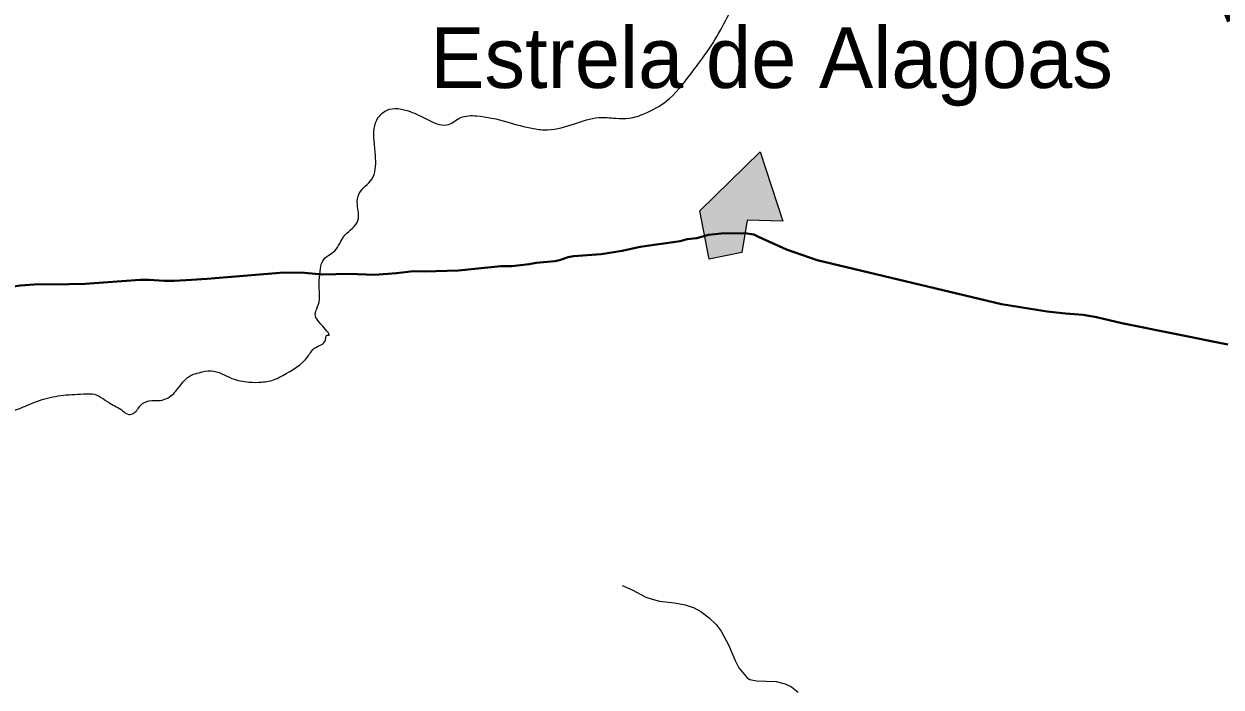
# Model space of a CAD drawing. Extents: x -1643653 to 4543381, y 1624270 to 13878484.
# Drawn here: x 738800 to 748641, y 8957956 to 8963412 of the extents above; entities that cross this region are included whole.
import ezdxf
from ezdxf.enums import TextEntityAlignment as Align

# ---------------------------------------------------------------- set-up
doc = ezdxf.new("R2010")
doc.units = 0
doc.header["$LTSCALE"] = 200
for name, color, linetype, lineweight in [('12', 7, 'Continuous', 25), ('21', 7, 'Continuous', 25), ('24', 7, 'Continuous', 25), ('26', 7, 'Continuous', 106), ('60', 7, 'Continuous', 13)]:
    doc.layers.add(name, color=color, linetype=linetype, lineweight=lineweight)
doc.layers.add('41', color=7, linetype='Continuous')
doc.layers.add('42', color=7, linetype='Continuous')

msp = doc.modelspace()

# ---------------------------------------------------------------- hatches: boundary and pattern name
at = {"layer": '21'}
msp.add_hatch(color=256, dxfattribs=at).paths.add_polyline_path([(744356.4, 8961874.7), (744853, 8962358.3), (745037.2, 8961789.1), (744746.3, 8961798.3), (744699.8, 8961530.9), (744432.2, 8961475.3)])

# ---------------------------------------------------------------- linework, layer by layer
at = {"layer": '12', "lineweight": 40}
for points in [[(740936, 8961365.4), (741106, 8961363.1), (741255.2, 8961350.5), (741473.6, 8961354.7), (741680.7, 8961348.7), (741862.6, 8961361.5), (742000.8, 8961377.5), (742091.8, 8961374.1), (742371.4, 8961382.9), (742720, 8961418.4), (742810.6, 8961420), (742952.1, 8961435.7), (743009.9, 8961446.4), (743164.6, 8961460), (743203.2, 8961467.8), (743274.7, 8961491.9), (743316.6, 8961501.9), (743544.7, 8961517.5), (743717.5, 8961546.2), (743866.4, 8961577.5), (744193.8, 8961624.7), (744252.3, 8961640.7), (744332.2, 8961650.4), (744428, 8961675.8), (744532, 8961687.5), (744726.7, 8961691.6), (744800.4, 8961679.5), (744837.6, 8961659.2), (745069.5, 8961555.1), (745320.6, 8961468.1), (746835.1, 8961107.2)], [(739168.8, 8961271.6), (739303.4, 8961273.3), (739754.5, 8961306.8), (739829, 8961307.2), (739953.4, 8961299), (740034.8, 8961298.8), (740177.7, 8961306.9), (740305.3, 8961315.9), (740936, 8961365.4)], [(738285.5, 8961221), (738379.3, 8961223.8), (738652.4, 8961242.4), (738771.9, 8961259.9), (738884.5, 8961268.1), (739168.8, 8961271.6)], [(746835.1, 8961107.2), (747212.1, 8961045.9), (747363, 8961029.3), (747506.6, 8961018.9), (747617.2, 8960998.5), (747824.8, 8960950.1)], [(747824.8, 8960950.1), (748696.8, 8960775.7)]]:
    msp.add_lwpolyline(points, dxfattribs=at)
at = {"layer": '21'}
msp.add_lwpolyline([(744356.4, 8961874.7), (744853, 8962358.3), (745037.2, 8961789.1), (744746.3, 8961798.3), (744699.8, 8961530.9), (744432.2, 8961475.3)], close=True, dxfattribs=at)
at = {"layer": '24'}
msp.add_lwpolyline([(743717.7, 8958792.3), (743800.2, 8958756.1), (743911.5, 8958697.1), (743955.3, 8958681.4), (744025.6, 8958664.2), (744147.5, 8958649.6), (744235.2, 8958632.4), (744310.4, 8958606.9), (744365.4, 8958577), (744433.8, 8958526.9), (744488.9, 8958471.2), (744531.2, 8958417.1), (744593.7, 8958298.5), (744645, 8958175.7), (744676.8, 8958113.6), (744744.7, 8958031.2), (744766.2, 8958019.9), (744821.5, 8958007), (744983.3, 8958002), (745058, 8957983.2), (745110.2, 8957958), (745164.6, 8957914.2)], dxfattribs=at)
msp.add_spline([(738367.7, 8959924.4), (738437.2, 8960071.1), (738471.9, 8960121.3), (738537.5, 8960171.6), (738630.2, 8960202.5), (738765.3, 8960248.8), (738950.5, 8960322.2), (739124.2, 8960357), (739313.4, 8960368.5), (739359.7, 8960368.5), (739506.3, 8960291.3), (739610.6, 8960229.5), (739660.8, 8960198.6), (739703.2, 8960210.2), (739761.1, 8960275.8), (739826.7, 8960310.6), (739919.4, 8960314.5), (740031.3, 8960372.4), (740096.9, 8960453.5), (740178, 8960523), (740239.7, 8960542.3), (740340.1, 8960557.8), (740509.9, 8960496), (740648.9, 8960465.1), (740753.1, 8960465.1), (740865, 8960488.3), (740926.8, 8960519.2), (741135.2, 8960677.5), (741193.1, 8960747.1), (741278, 8960812.7), (741293.5, 8960851.3), (741300.5, 8960850.1), (741255.5, 8960925.1), (741195.5, 8961035.2), (741220.5, 8961105.2), (741225.5, 8961275.2), (741235.5, 8961375.3), (741255.5, 8961460.3), (741305.5, 8961510.3), (741355.4, 8961545.3), (741395.4, 8961605.3), (741440.4, 8961675.3), (741500.4, 8961730.4), (741545.4, 8961795.4), (741540.4, 8961925.4), (741555.4, 8962015.5), (741660.3, 8962135.5), (741690.3, 8962305.5), (741680.3, 8962425.6), (741700.3, 8962620.6), (741780.3, 8962700.7), (741975.2, 8962690.7), (742105.2, 8962630.6), (742195.2, 8962590.6), (742275.1, 8962580.6), (742390.1, 8962640.6), (742520.1, 8962655.6), (742770, 8962605.6), (742989.9, 8962550.6), (743104.8, 8962540.6), (743324.8, 8962590.6), (743524.7, 8962640.6), (743664.7, 8962635.6), (743774.6, 8962635.6), (743904.6, 8962675.7), (744079.5, 8962775.7), (744274.5, 8962990.7), (744539.4, 8963385.9), (744659.3, 8963580.9), (744879.3, 8963706), (745084.2, 8963786), (745299.1, 8963801), (745444.1, 8963831), (745664, 8963901), (745943.9, 8964026.1), (746173.8, 8964201.1), (746393.8, 8964276.1), (746543.7, 8964266.1), (746708.6, 8964376.2), (746898.6, 8964536.2), (747118.5, 8964656.2), (747248.5, 8964676.2), (747398.4, 8964766.3), (747428.4, 8964831.3), (747488.4, 8964891.3), (747623.3, 8964991.3), (747863.3, 8965106.4), (747993.2, 8965146.4), (748133.2, 8965221.4), (748228.1, 8965321.5), (748358.1, 8965451.5)], degree=3, dxfattribs=at)
at = {"layer": '26'}
msp.add_spline([(738865.3, 8967422.1), (739557.2, 8967298.3), (740701.8, 8967013.8), (741413.3, 8966731.2), (743000.3, 8965872.6), (743559.1, 8965590.5), (744439.9, 8965968.4), (745374, 8966727.6), (746233.2, 8967779.5), (746809, 8968247.7), (747844.5, 8968942.9), (749056.2, 8969268.5), (750229.7, 8969581.6), (752050.8, 8969574.1), (752518.4, 8968949.1), (753046.2, 8967700.6), (754351.7, 8964009.2), (754013.3, 8962799.9), (754158.3, 8961590.6), (754279.2, 8959994.3), (754448.4, 8958857.5), (755069.1, 8957779.3), (755600.9, 8957368.1), (756072.3, 8957077.8), (756075.9, 8956332), (756399.8, 8955071.7), (756665.8, 8954671.3), (757824.9, 8954152.2), (758684.7, 8953765.2), (759807.2, 8953486.2), (759964.3, 8952494.5), (759785.3, 8951475.9), (759658.7, 8951007.7), (759460.5, 8950660.7), (759411.1, 8950095.7), (759130.3, 8949726.7), (759168.8, 8949567), (759377.9, 8949449), (759532.1, 8949168), (759383.5, 8948839.9), (759243.4, 8946764.2), (759236.6, 8946560.6)], degree=3, dxfattribs=at)
at = {"layer": '60', "lineweight": 25}
msp.add_spline([(814781, 9009175.5), (814787.2, 9009173.4), (814796.9, 9009173.4), (814799.4, 9009172.4), (814805.1, 9009174.5), (814805.6, 9009176.5), (814811.7, 9009179.5), (814811.7, 9009179.5), (814801.5, 9009181), (814790.7, 9009181.5), (814784.1, 9009183.1), (814777.4, 9009185.1), (814778.4, 9009175.5)], degree=3, dxfattribs=at)

# ---------------------------------------------------------------- texts
at = {"layer": '41'}
msp.add_text('Estrela de Alagoas', height=500, dxfattribs=at).set_placement((742139.2, 8962884.6))
at = {"layer": '42'}
msp.add_text('FRUTICULTURA E FORRAGEIRA (BOVINOS) IRRIGADA', height=750, rotation=292.237, dxfattribs=at).set_placement((751782.1, 8955862.9), align=Align.CENTER)

doc.saveas('drawing.dxf')
